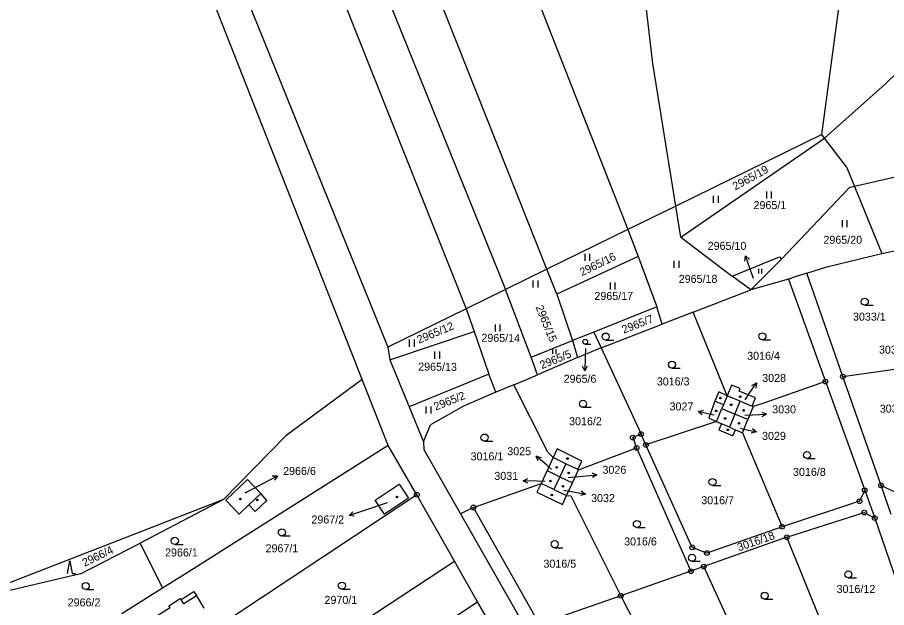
# Model space of a CAD drawing. Extents: x -736345 to -729997, y -1130177 to -1122501.
# Drawn here: x -734237.6 to -734053, y -1124610.7 to -1124485.4 of the extents above; entities that cross this region are included whole.
import ezdxf

# ---------------------------------------------------------------- set-up
doc = ezdxf.new("R2010")
doc.units = 0
for name, color, linetype in [('Vrstva 1', 7, 'Continuous'), ('Vrstva 16', 7, 'Continuous'), ('Vrstva 18', 7, 'Continuous'), ('Vrstva 19', 7, 'Continuous'), ('Vrstva 25', 7, 'Continuous'), ('Vrstva 4', 7, 'Continuous')]:
    doc.layers.add(name, color=color, linetype=linetype)

msp = doc.modelspace()

# ---------------------------------------------------------------- linework, layer by layer
at = {"layer": 'Vrstva 1'}
for points in [[(-734125.11, -1124538.83), (-734176.13, -1124410.48)], [(-734193.49, -1124418.52), (-734142.25, -1124547.23)], [(-734102.62, -1124495.16), (-734110.53, -1124427.18)], [(-734204.17, -1124443.34), (-734158.92, -1124555.4)], [(-734164.37, -1124562.22), (-734210.07, -1124445.98)], [(-734171.61, -1124449.81), (-734133.91, -1124543.14)], [(-734135.17, -1124460.87), (-734107.96, -1124530.42)], [(-734066.76, -1124510.22), (-734062, -1124474.93)], [(-734053.26, -1124499.48), (-734041.18, -1124487.78)], [(-734097.76, -1124525.42), (-734102.62, -1124495.16)], [(-734053.26, -1124499.48), (-734066.16, -1124511)], [(-734066.76, -1124510.22), (-734097.76, -1124525.42)], [(-734066.16, -1124511), (-734066.76, -1124510.22)], [(-734096.71, -1124531.99), (-734066.16, -1124511)], [(-734061.5, -1124517.1), (-734066.16, -1124511)], [(-734035.12, -1124515.62), (-734059.81, -1124521.26)], [(-734061.5, -1124517.1), (-734059.81, -1124521.26)], [(-734075.34, -1124536.7), (-734060.95, -1124521.52)], [(-734059.81, -1124521.26), (-734060.95, -1124521.52)], [(-734059.81, -1124521.26), (-734054.02, -1124535.47)], [(-734097.76, -1124525.42), (-734107.96, -1124530.42)], [(-734096.71, -1124531.99), (-734097.76, -1124525.42)], [(-734107.96, -1124530.42), (-734125.11, -1124538.83)], [(-734107.96, -1124530.42), (-734105.72, -1124536.14)], [(-734096.71, -1124531.99), (-734085.79, -1124540.31)], [(-734105.72, -1124536.14), (-734123.01, -1124544.12)], [(-734105.72, -1124536.14), (-734101.79, -1124546.78)], [(-734085.79, -1124540.31), (-734075.72, -1124536.22)], [(-734075.72, -1124536.22), (-734075.34, -1124536.7)], [(-734065.68, -1124538.29), (-734054.02, -1124535.47)], [(-734054.02, -1124535.47), (-734051.31, -1124534.94)], [(-734075.34, -1124536.7), (-734081.83, -1124543.19)], [(-734069.96, -1124539.68), (-734065.68, -1124538.29)], [(-734125.11, -1124538.83), (-734133.91, -1124543.14)], [(-734123.01, -1124544.12), (-734125.11, -1124538.83)], [(-734069.96, -1124539.68), (-734072.39, -1124540.46)], [(-734062.27, -1124561.6), (-734069.96, -1124539.68)], [(-734081.83, -1124543.19), (-734085.79, -1124540.31)], [(-734073.83, -1124540.92), (-734081.83, -1124543.19)], [(-734072.39, -1124540.46), (-734073.83, -1124540.92)], [(-734073.83, -1124540.92), (-734065.97, -1124562.68)], [(-734133.91, -1124543.14), (-734142.25, -1124547.23)], [(-734128.44, -1124557.47), (-734133.91, -1124543.14)], [(-734094.07, -1124547.93), (-734081.83, -1124543.19)], [(-734123.01, -1124544.12), (-734119.7, -1124553.97)], [(-734142.25, -1124547.23), (-734158.92, -1124555.4)], [(-734142.25, -1124547.23), (-734140.58, -1124552.03)], [(-734101.79, -1124546.78), (-734115.16, -1124552.16)], [(-734100.64, -1124550.47), (-734101.79, -1124546.78)], [(-734094.07, -1124547.93), (-734100.64, -1124550.47)], [(-734086.84, -1124565.68), (-734094.07, -1124547.93)], [(-734113.62, -1124555.49), (-734100.64, -1124550.47)], [(-734158.46, -1124558.03), (-734140.58, -1124552.03)], [(-734140.58, -1124552.03), (-734137.43, -1124561.09)], [(-734115.16, -1124552.16), (-734119.7, -1124553.97)], [(-734115.16, -1124552.16), (-734113.62, -1124555.49)], [(-734128.44, -1124557.47), (-734119.7, -1124553.97)], [(-734119.7, -1124553.97), (-734118.59, -1124557.59)], [(-734158.92, -1124555.4), (-734158.46, -1124558.03)], [(-734118.59, -1124557.59), (-734113.89, -1124555.59)], [(-734113.89, -1124555.59), (-734113.62, -1124555.49)], [(-734113.62, -1124555.49), (-734105.13, -1124573.82)], [(-734158.46, -1124558.03), (-734154.36, -1124568.01)], [(-734127.13, -1124561.22), (-734128.44, -1124557.47)], [(-734118.59, -1124557.59), (-734127.13, -1124561.22)], [(-734062.27, -1124561.6), (-734047.81, -1124559.58)], [(-734164.37, -1124562.22), (-734180.58, -1124574.23)], [(-734158.86, -1124576.24), (-734164.37, -1124562.22)], [(-734137.43, -1124561.09), (-734154.36, -1124568.01)], [(-734135.93, -1124564.95), (-734137.43, -1124561.09)], [(-734132.15, -1124563.35), (-734127.13, -1124561.22)], [(-734054.17, -1124584.71), (-734062.27, -1124561.6)], [(-734132.15, -1124563.35), (-734135.93, -1124564.95)], [(-734124.93, -1124577.65), (-734132.15, -1124563.35)], [(-734085.92, -1124563.44), (-734086.84, -1124565.68)], [(-734084.12, -1124564.17), (-734085.92, -1124563.44)], [(-734065.97, -1124562.68), (-734079.29, -1124567.34)], [(-734065.97, -1124562.68), (-734057.64, -1124585.76)], [(-734135.93, -1124564.95), (-734142.84, -1124567.89)], [(-734088.65, -1124564.84), (-734089.49, -1124566.82)], [(-734086.84, -1124565.68), (-734088.65, -1124564.84)], [(-734086.84, -1124565.68), (-734087.65, -1124567.59)], [(-734084.33, -1124564.69), (-734084.12, -1124564.17)], [(-734080.82, -1124566.11), (-734084.33, -1124564.69)], [(-734089.49, -1124566.82), (-734090.76, -1124570.45)], [(-734087.65, -1124567.59), (-734087.97, -1124568.41)], [(-734085.19, -1124569.59), (-734084.06, -1124566.83)], [(-734084.06, -1124566.83), (-734081.55, -1124567.87)], [(-734081.55, -1124567.87), (-734080.82, -1124566.11)], [(-734079.29, -1124567.34), (-734081.29, -1124567.98)], [(-734154.36, -1124568.01), (-734151.3, -1124575.46)], [(-734142.84, -1124567.89), (-734149.84, -1124571.89)], [(-734087.97, -1124568.41), (-734085.19, -1124569.59)], [(-734085.19, -1124569.59), (-734086.34, -1124572.37)], [(-734082.44, -1124570.75), (-734085.19, -1124569.59)], [(-734081.29, -1124567.98), (-734082.44, -1124570.75)], [(-734081.29, -1124567.98), (-734081.55, -1124567.87)], [(-734089.1, -1124571.17), (-734104.09, -1124576.14)], [(-734090.76, -1124570.45), (-734089.1, -1124571.17)], [(-734089.1, -1124571.17), (-734088.04, -1124571.63)], [(-734083.6, -1124573.56), (-734082.44, -1124570.75)], [(-734151.3, -1124575.46), (-734149.84, -1124571.89)], [(-734088.04, -1124571.63), (-734088.61, -1124572.93)], [(-734088.61, -1124572.93), (-734085.65, -1124574.22)], [(-734086.34, -1124572.37), (-734088.04, -1124571.63)], [(-734085.65, -1124574.22), (-734085.08, -1124572.92)], [(-734085.08, -1124572.92), (-734083.6, -1124573.56)], [(-734193.77, -1124587.7), (-734180.58, -1124574.23)], [(-734105.13, -1124573.82), (-734106.88, -1124574.56)], [(-734106.88, -1124574.56), (-734106.09, -1124576.76)], [(-734104.09, -1124576.14), (-734105.13, -1124573.82)], [(-734083.6, -1124573.56), (-734075.19, -1124593.48)], [(-734158.86, -1124576.24), (-734201.52, -1124603.31)], [(-734152.74, -1124586.71), (-734158.86, -1124576.24)], [(-734151.3, -1124575.46), (-734151.23, -1124577.11)], [(-734122.92, -1124576.98), (-734123.79, -1124578.83)], [(-734117.68, -1124579.54), (-734122.92, -1124576.98)], [(-734118.4, -1124581.42), (-734106.09, -1124576.76)], [(-734106.09, -1124576.76), (-734094.54, -1124602.94)], [(-734094.27, -1124597.88), (-734104.09, -1124576.14)], [(-734151.23, -1124577.11), (-734143.45, -1124590.77)], [(-734123.79, -1124578.83), (-734125.08, -1124581.59)], [(-734123.79, -1124578.83), (-734124.93, -1124577.65)], [(-734121.09, -1124580.13), (-734122.38, -1124582.88)], [(-734118.54, -1124581.36), (-734121.09, -1124580.13)], [(-734118.54, -1124581.36), (-734117.68, -1124579.54)], [(-734125.08, -1124581.59), (-734126.35, -1124584.29)], [(-734125.08, -1124581.59), (-734122.38, -1124582.88)], [(-734119.69, -1124584.17), (-734118.4, -1124581.42)], [(-734118.4, -1124581.42), (-734118.54, -1124581.36)], [(-734188.72, -1124583.49), (-734193.28, -1124587.88)], [(-734185.88, -1124586.45), (-734188.72, -1124583.49)], [(-734161.61, -1124587.85), (-734156.48, -1124584.45)], [(-734156.48, -1124584.45), (-734154.49, -1124587.45)], [(-734140.72, -1124589.41), (-734126.35, -1124584.29)], [(-734126.35, -1124584.29), (-734127.23, -1124586.16)], [(-734123.65, -1124585.58), (-734126.35, -1124584.29)], [(-734122.38, -1124582.88), (-734123.65, -1124585.58)], [(-734122.38, -1124582.88), (-734119.69, -1124584.17)], [(-734120.96, -1124586.87), (-734119.69, -1124584.17)], [(-734127.23, -1124586.16), (-734121.84, -1124588.74)], [(-734057.64, -1124585.76), (-734058.74, -1124588.07)], [(-734057.64, -1124585.76), (-734055.51, -1124591.67)], [(-734051.99, -1124590.92), (-734054.17, -1124584.71)], [(-734054.17, -1124584.71), (-734051.36, -1124586.03)], [(-734193.77, -1124587.7), (-734212.48, -1124595)], [(-734193.77, -1124587.7), (-734211.51, -1124596.95)], [(-734193.28, -1124587.88), (-734190.46, -1124590.84)], [(-734152.74, -1124586.71), (-734192.64, -1124613.16)], [(-734187.06, -1124590.27), (-734184.61, -1124587.94)], [(-734184.61, -1124587.94), (-734185.88, -1124586.45)], [(-734159.62, -1124590.85), (-734161.61, -1124587.85)], [(-734154.49, -1124587.45), (-734159.62, -1124590.85)], [(-734144.76, -1124600.79), (-734152.74, -1124586.71)], [(-734121.84, -1124588.74), (-734120.96, -1124586.87)], [(-734120.96, -1124586.87), (-734120.06, -1124586.92)], [(-734120.06, -1124586.92), (-734109.44, -1124608.15)], [(-734058.74, -1124588.07), (-734075.19, -1124593.48)], [(-734190.46, -1124590.84), (-734188.4, -1124588.86)], [(-734188.4, -1124588.86), (-734187.06, -1124590.27)], [(-734140.72, -1124589.41), (-734143.45, -1124590.77)], [(-734126.67, -1124614.16), (-734140.72, -1124589.41)], [(-734143.45, -1124590.77), (-734107.84, -1124653.26)], [(-734074.17, -1124595.72), (-734057.73, -1124590.49)], [(-734057.73, -1124590.49), (-734055.51, -1124591.67)], [(-734055.51, -1124591.67), (-734047.77, -1124614.13)], [(-734075.19, -1124593.48), (-734091.14, -1124599.08)], [(-734212.48, -1124595), (-734250.03, -1124609.57)], [(-734224.12, -1124603.52), (-734211.51, -1124596.95)], [(-734211.51, -1124596.95), (-734206.72, -1124606.56)], [(-734074.17, -1124595.72), (-734091.83, -1124601.94)], [(-734065.98, -1124615.95), (-734074.17, -1124595.72)], [(-734091.14, -1124599.08), (-734094.27, -1124597.88)], [(-734180.52, -1124624.37), (-734144.76, -1124600.79)], [(-734139.84, -1124609.45), (-734144.76, -1124600.79)], [(-734091.83, -1124601.94), (-734094.54, -1124602.94)], [(-734081.1, -1124625.3), (-734091.83, -1124601.94)], [(-734224.12, -1124603.52), (-734250.03, -1124609.57)], [(-734201.52, -1124603.31), (-734206.72, -1124606.56)], [(-734094.54, -1124602.94), (-734109.44, -1124608.15)], [(-734206.72, -1124606.56), (-734215.36, -1124611.96)], [(-734202.81, -1124608.97), (-734200.07, -1124607.26)], [(-734200.07, -1124607.26), (-734199.52, -1124608.16)], [(-734199.52, -1124608.16), (-734197.95, -1124610.81)], [(-734109.44, -1124608.15), (-734126.67, -1124614.16)], [(-734109.44, -1124608.15), (-734100.16, -1124626.28)], [(-734205.37, -1124610.26), (-734202.96, -1124608.74)], [(-734205.13, -1124610.64), (-734205.37, -1124610.26)], [(-734202.96, -1124608.74), (-734202.81, -1124608.97)], [(-734165.91, -1124626.61), (-734139.84, -1124609.45)], [(-734136.99, -1124614.47), (-734139.84, -1124609.45)], [(-734209.05, -1124613.09), (-734205.13, -1124610.64)]]:
    msp.add_lwpolyline(points, dxfattribs=at)
at = {"layer": 'Vrstva 16'}
for points in [[(-734081.26, -1124540.81), (-734081.95, -1124538.82)], [(-734116.93, -1124555.63), (-734116.99, -1124557.39)], [(-734083.05, -1124566.56), (-734082.29, -1124565.44)], [(-734089.58, -1124569.84), (-734090.06, -1124569.72)], [(-734083.13, -1124569.79), (-734081.49, -1124569.73)], [(-734084.09, -1124572.56), (-734083.56, -1124572.68)], [(-734124.12, -1124581.32), (-734125.14, -1124580.45)], [(-734189.22, -1124586.31), (-734184.99, -1124584.09)], [(-734125.49, -1124583.88), (-734127.18, -1124583.83)], [(-734120.6, -1124583.06), (-734117.51, -1124582.75)], [(-734121.56, -1124585.75), (-734119.89, -1124586.04)], [(-734159.04, -1124588.41), (-734164.28, -1124590.16)]]:
    msp.add_lwpolyline(points, dxfattribs=at)
at = {"layer": 'Vrstva 25'}
for points in [[(-734089.717, -1124524.735), (-734089.717, -1124523.235)], [(-734088.683, -1124524.735), (-734088.683, -1124523.235)], [(-734078.437, -1124523.825), (-734078.437, -1124522.325)], [(-734077.403, -1124523.825), (-734077.403, -1124522.325)], [(-734062.387, -1124529.875), (-734062.387, -1124528.375)], [(-734061.353, -1124529.875), (-734061.353, -1124528.375)], [(-734117.027, -1124537.055), (-734117.027, -1124535.555)], [(-734115.993, -1124537.055), (-734115.993, -1124535.555)], [(-734083.079, -1124537.096), (-734082.936, -1124535.987), (-734082.135, -1124536.767)], [(-734081.95, -1124538.82), (-734082.936, -1124535.987)], [(-734098.097, -1124538.545), (-734098.097, -1124537.045)], [(-734097.063, -1124538.545), (-734097.063, -1124537.045)], [(-734080.156, -1124539.752), (-734080.156, -1124538.747)], [(-734079.463, -1124539.752), (-734079.463, -1124538.747)], [(-734128.037, -1124542.695), (-734128.037, -1124541.195)], [(-734127.003, -1124542.695), (-734127.003, -1124541.195)], [(-734111.647, -1124543.115), (-734111.647, -1124541.615)], [(-734110.613, -1124543.115), (-734110.613, -1124541.615)], [(-734057.63, -1124546.47), (-734055.88, -1124546.47)], [(-734136.057, -1124552.025), (-734136.057, -1124550.525)], [(-734135.023, -1124552.025), (-734135.023, -1124550.525)], [(-734154.297, -1124555.265), (-734154.297, -1124553.765)], [(-734153.263, -1124555.265), (-734153.263, -1124553.765)], [(-734116.98, -1124554.73), (-734115.807, -1124554.73)], [(-734112.63, -1124553.87), (-734110.88, -1124553.87)], [(-734079.36, -1124553.81), (-734077.61, -1124553.81)], [(-734148.907, -1124557.825), (-734148.907, -1124556.325)], [(-734147.873, -1124557.825), (-734147.873, -1124556.325)], [(-734123.866, -1124556.812), (-734123.866, -1124555.807)], [(-734123.173, -1124556.812), (-734123.173, -1124555.807)], [(-734116.99, -1124557.39), (-734117.089, -1124560.388)], [(-734116.557, -1124559.405), (-734117.089, -1124560.388), (-734117.556, -1124559.372)], [(-734098.56, -1124559.83), (-734096.81, -1124559.83)], [(-734082.29, -1124565.44), (-734080.609, -1124562.956)], [(-734081.583, -1124563.504), (-734080.609, -1124562.956), (-734080.755, -1124564.065)], [(-734150.747, -1124569.465), (-734150.747, -1124567.965)], [(-734149.713, -1124569.465), (-734149.713, -1124567.965)], [(-734117.46, -1124568.14), (-734115.71, -1124568.14)], [(-734092.121, -1124569.721), (-734092.97, -1124568.995), (-734091.879, -1124568.752)], [(-734090.06, -1124569.72), (-734092.97, -1124568.995)], [(-734081.49, -1124569.73), (-734078.492, -1124569.626)], [(-734079.509, -1124569.161), (-734078.492, -1124569.626), (-734079.474, -1124570.159)], [(-734083.56, -1124572.68), (-734080.636, -1124573.349)], [(-734081.499, -1124572.64), (-734080.636, -1124573.349), (-734081.723, -1124573.613)], [(-734138.37, -1124575.31), (-734136.62, -1124575.31)], [(-734125.14, -1124580.45), (-734127.424, -1124578.506)], [(-734126.987, -1124579.535), (-734127.424, -1124578.506), (-734126.339, -1124578.773)], [(-734069.91, -1124579.03), (-734068.16, -1124579.03)], [(-734117.51, -1124582.75), (-734114.525, -1124582.453)], [(-734115.57, -1124582.054), (-734114.525, -1124582.453), (-734115.471, -1124583.048)], [(-734184.99, -1124584.09), (-734182.332, -1124582.701)], [(-734183.45, -1124582.721), (-734182.332, -1124582.701), (-734182.986, -1124583.607)], [(-734129.193, -1124584.273), (-734130.178, -1124583.747), (-734129.165, -1124583.275)], [(-734127.18, -1124583.83), (-734130.178, -1124583.747)], [(-734119.89, -1124586.04), (-734116.936, -1124586.56)], [(-734117.834, -1124585.895), (-734116.936, -1124586.56), (-734118.008, -1124586.879)], [(-734089.96, -1124584.76), (-734088.21, -1124584.76)], [(-734164.28, -1124590.16), (-734167.126, -1124591.106)], [(-734166.019, -1124591.265), (-734167.126, -1124591.106), (-734166.335, -1124590.316)], [(-734106.01, -1124593.65), (-734104.26, -1124593.65)], [(-734181.39, -1124595.45), (-734179.64, -1124595.45)], [(-734204.13, -1124597.24), (-734202.38, -1124597.24)], [(-734123.48, -1124597.95), (-734121.73, -1124597.95)], [(-734226.912, -1124603.4), (-734226.41, -1124600.719), (-734225.907, -1124603.4), (-734225.237, -1124603.4)], [(-734094.3, -1124600.83), (-734092.55, -1124600.83)], [(-734061.13, -1124604.36), (-734059.38, -1124604.36)], [(-734223.04, -1124606.82), (-734221.29, -1124606.82)], [(-734168.66, -1124606.74), (-734166.91, -1124606.74)], [(-734078.9, -1124608.87), (-734077.15, -1124608.87)]]:
    msp.add_lwpolyline(points, dxfattribs=at)
for centre, radius in [((-734057.63, -1124545.72), 0.75), ((-734112.63, -1124553.12), 0.75), ((-734079.36, -1124553.06), 0.75), ((-734116.98, -1124554.228), 0.503), ((-734098.56, -1124559.08), 0.75), ((-734065.97, -1124562.68), 0.5), ((-734062.27, -1124561.6), 0.5), ((-734062.27, -1124561.6), 0.032), ((-734065.97, -1124562.68), 0.032), ((-734088.28, -1124566.17), 0.175), ((-734084.08, -1124565.87), 0.175), ((-734117.46, -1124567.39), 0.75), ((-734085.99, -1124567.61), 0.175), ((-734089.17, -1124568.89), 0.175), ((-734083.36, -1124568.8), 0.175), ((-734087.26, -1124570.5), 0.175), ((-734084.34, -1124571.52), 0.175), ((-734105.13, -1124573.82), 0.5), ((-734086.71, -1124572.92), 0.175), ((-734138.37, -1124574.56), 0.75), ((-734106.88, -1124574.56), 0.5), ((-734106.88, -1124574.56), 0.032), ((-734105.13, -1124573.82), 0.032), ((-734106.09, -1124576.76), 0.5), ((-734106.09, -1124576.76), 0.032), ((-734104.09, -1124576.14), 0.5), ((-734104.09, -1124576.14), 0.032), ((-734120.76, -1124579.02), 0.175), ((-734069.91, -1124578.28), 0.75), ((-734123.04, -1124580.89), 0.175), ((-734120.49, -1124582.07), 0.175), ((-734124.4, -1124583.8), 0.175), ((-734089.96, -1124584.01), 0.75), ((-734054.17, -1124584.71), 0.5), ((-734152.74, -1124586.71), 0.5), ((-734121.72, -1124584.89), 0.175), ((-734057.64, -1124585.76), 0.5), ((-734057.64, -1124585.76), 0.032), ((-734054.17, -1124584.71), 0.032), ((-734190.2, -1124587.62), 0.175), ((-734186.59, -1124587.79), 0.175), ((-734156.96, -1124587.17), 0.175), ((-734152.74, -1124586.71), 0.032), ((-734124.08, -1124586.76), 0.175), ((-734058.74, -1124588.07), 0.5), ((-734058.74, -1124588.07), 0.032), ((-734140.72, -1124589.41), 0.5), ((-734140.72, -1124589.41), 0.032), ((-734057.73, -1124590.49), 0.5), ((-734057.73, -1124590.49), 0.032), ((-734055.51, -1124591.67), 0.5), ((-734055.51, -1124591.67), 0.032), ((-734106.01, -1124592.9), 0.75), ((-734075.19, -1124593.48), 0.5), ((-734075.19, -1124593.48), 0.032), ((-734181.39, -1124594.7), 0.75), ((-734074.17, -1124595.72), 0.5), ((-734204.13, -1124596.49), 0.75), ((-734123.48, -1124597.2), 0.75), ((-734074.17, -1124595.72), 0.032), ((-734094.27, -1124597.88), 0.5), ((-734094.27, -1124597.88), 0.032), ((-734091.14, -1124599.08), 0.5), ((-734091.14, -1124599.08), 0.032), ((-734094.3, -1124600.08), 0.75), ((-734094.54, -1124602.94), 0.5), ((-734094.54, -1124602.94), 0.032), ((-734091.83, -1124601.94), 0.5), ((-734091.83, -1124601.94), 0.032), ((-734061.13, -1124603.61), 0.75), ((-734223.04, -1124606.07), 0.75), ((-734168.66, -1124605.99), 0.75), ((-734109.44, -1124608.15), 0.5), ((-734109.44, -1124608.15), 0.032), ((-734078.9, -1124608.12), 0.75)]:
    msp.add_circle(centre, radius, dxfattribs=at)
at = {"layer": 'Vrstva 4'}
for points in [[(-734084.06, -1124566.83), (-734086.84, -1124565.68)], [(-734087.65, -1124567.59), (-734089.49, -1124566.82)], [(-734089.1, -1124571.17), (-734087.97, -1124568.41)], [(-734086.34, -1124572.37), (-734085.08, -1124572.92)], [(-734121.09, -1124580.13), (-734123.79, -1124578.83)], [(-734123.65, -1124585.58), (-734120.96, -1124586.87)], [(-734185.88, -1124586.45), (-734188.4, -1124588.86)], [(-734199.52, -1124608.16), (-734202.21, -1124609.83)], [(-734202.21, -1124609.83), (-734202.81, -1124608.97)]]:
    msp.add_lwpolyline(points, dxfattribs=at)

# ---------------------------------------------------------------- texts
at = {"layer": 'Vrstva 16'}
for s, p in [('2965/10', (-734090.987, -1124534.71)), ('3036', (-734054.616, -1124556.74)), ('2965/6', (-734121.567, -1124562.93)), ('3028', (-734079.41, -1124562.75)), ('3027', (-734099.076, -1124568.8)), ('3030', (-734077.29, -1124569.42)), ('3037', (-734054.446, -1124569.27)), ('3029', (-734079.44, -1124575.05)), ('3025', (-734133.536, -1124578.31)), ('2966/6', (-734181.13, -1124582.5)), ('3026', (-734113.32, -1124582.25)), ('3031', (-734136.286, -1124583.55)), ('3032', (-734115.74, -1124588.26)), ('2967/2', (-734175.127, -1124592.81))]:
    msp.add_text(s, height=1.7, dxfattribs=at).set_placement(p)
at = {"layer": 'Vrstva 18'}
for s, rotation, p in [('2965/19', 28.80023, (-734085.112, -1124522.109)), ('2965/16', 26.20021, (-734117.649, -1124540.333)), ('2965/15', 292.20232, (-734127.57, -1124546.839)), ('2965/7', 21.30017, (-734108.807, -1124552.522)), ('2965/12', 22.70018, (-734152.293, -1124554.659)), ('2965/14', 359.40286, (-734139.048, -1124554.223)), ('2965/5', 22.00018, (-734126.2, -1124560.05)), ('2965/13', 359.50286, (-734152.459, -1124560.342)), ('2965/2', 21.80017, (-734148.739, -1124568.861)), ('3016/18', 19.20015, (-734084.347, -1124598.736)), ('2966/4', 25.6002, (-734223.287, -1124602.004))]:
    msp.add_text(s, height=1.7, rotation=rotation, dxfattribs=at).set_placement(p)
for s, height, p in [('2965/1', 1.7, (-734081.25, -1124526.06)), ('2965/20', 1.7, (-734066.41, -1124533.42)), ('2965/18', 1.7, (-734097.13, -1124541.72)), ('2965/10', 0.1, (-734081.06, -1124540.61)), ('2965/17', 1.7, (-734115.04, -1124545.35)), ('3033/1', 1.7, (-734060.13, -1124549.74)), ('2965/6', 0.1, (-734116.73, -1124555.43)), ('3016/4', 1.7, (-734082.6, -1124558.05)), ('3016/3', 1.7, (-734101.79, -1124563.5)), ('3016/2', 1.7, (-734120.41, -1124571.95)), ('3016/1', 1.7, (-734141.33, -1124579.4)), ('3016/8', 1.7, (-734072.86, -1124582.7)), ('3016/7', 1.7, (-734092.34, -1124588.72)), ('2967/1', 1.7, (-734184.86, -1124598.92)), ('3016/6', 1.7, (-734108.73, -1124597.47)), ('2966/1', 1.7, (-734206.2, -1124599.81)), ('3016/5', 1.7, (-734125.86, -1124602.19)), ('3016/12', 1.7, (-734063.61, -1124607.55)), ('2970/1', 1.7, (-734172.34, -1124609.87)), ('2966/2', 1.7, (-734226.88, -1124610.41))]:
    msp.add_text(s, height=height, dxfattribs=at).set_placement(p)
at = {"layer": 'Vrstva 19'}
for s, p in [('3028', (-734082.85, -1124566.36)), ('3027', (-734089.38, -1124569.64)), ('3030', (-734082.93, -1124569.59)), ('3029', (-734083.89, -1124572.36)), ('3025', (-734123.92, -1124581.12)), ('3031', (-734125.29, -1124583.68)), ('3026', (-734120.4, -1124582.86)), ('2966/6', (-734189.02, -1124586.11)), ('3032', (-734121.36, -1124585.55)), ('2967/2', (-734158.84, -1124588.21))]:
    msp.add_text(s, height=0.1, dxfattribs=at).set_placement(p)

doc.saveas('drawing.dxf')
